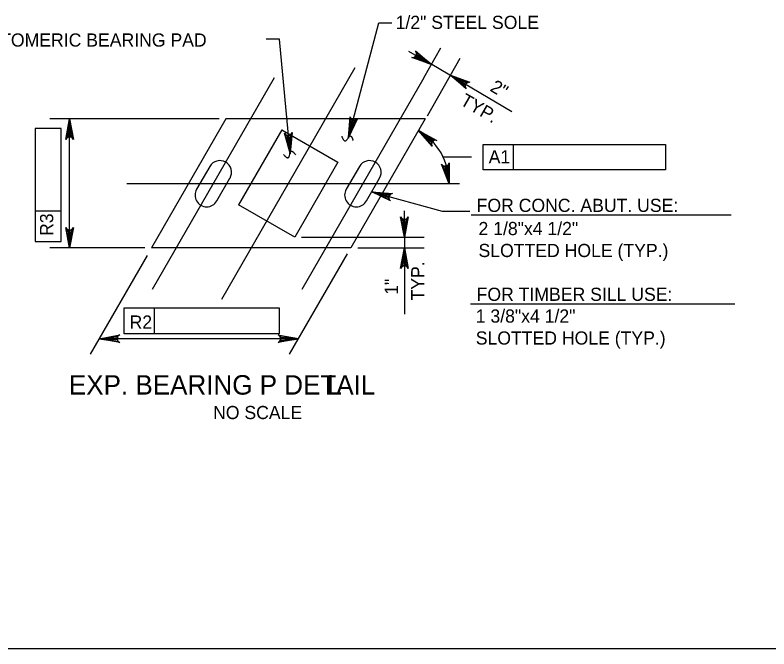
# Model space of a CAD drawing. Extents: x 638175 to 640495, y 294277 to 298435.
# Drawn here: x 639510.9 to 639682.6, y 297856.5 to 298000.9 of the extents above; entities that cross this region are included whole.
import ezdxf

# ---------------------------------------------------------------- set-up
doc = ezdxf.new("R2010")
doc.units = 0
for name, color, linetype in [('2', 7, 'Continuous'), ('3', 7, 'Continuous'), ('4', 7, 'Continuous')]:
    doc.layers.add(name, color=color, linetype=linetype)

# ---------------------------------------------------------------- blocks, each defined once
blk = doc.blocks.new('25S')
at = {"layer": '4'}
blk.add_open_spline([(-1.68325, 0.611625), (-0.867125, -1.69875), (0.901125, 1.69875), (1.58125, -0.611625)], degree=2, dxfattribs=at)

msp = doc.modelspace()

# ---------------------------------------------------------------- linework, layer by layer
at = {"layer": '2'}
msp.add_line((640102.46, 297856.46), (639316.46, 297856.46), dxfattribs=at)
at = {"layer": '3'}
for p, q in [((639588.31, 297988.85), (639557.91, 297936.05)), ((639569.92, 297986.56), (639542.15, 297938.33)), ((639604, 297986.56), (639576.22, 297938.33)), ((639558.94, 297977.22), (639542.01, 297947.83)), ((639604.29, 297977.22), (639558.94, 297977.22)), ((639604.29, 297977.22), (639587.37, 297947.83)), ((639571.64, 297974.76), (639561.8, 297957.66)), ((639571.64, 297974.76), (639584.44, 297967.39)), ((639584.44, 297967.39), (639574.59, 297950.29)), ((639555.24, 297966.38), (639552.25, 297961.18)), ((639589.32, 297966.38), (639586.32, 297961.18)), ((639556.86, 297958.52), (639559.85, 297963.73)), ((639590.93, 297958.52), (639593.92, 297963.73)), ((639574.59, 297950.29), (639561.8, 297957.66)), ((639587.37, 297947.83), (639542.01, 297947.83))]:
    msp.add_line(p, q, dxfattribs=at)
for centre, start, end in [((639557.55, 297965.05), 330.0642, 150.0642), ((639591.62, 297965.05), 330.0642, 150.0642), ((639554.55, 297959.85), 150.0642, 330.0642), ((639588.62, 297959.85), 150.0642, 330.0642)]:
    msp.add_arc(centre, 2.66, start, end, dxfattribs=at)
at = {"layer": '4'}
for p, q in [((639586.86, 297972.99), (639593.72, 297999.13)), ((639593.72, 297999.13), (639596.72, 297999.13)), ((639571.1, 297995.39), (639568.1, 297995.39)), ((639573.58, 297969.38), (639571.1, 297995.39)), ((639605.73, 297989.62), (639600.55, 297992.6)), ((639604, 297986.56), (639607.88, 297993.39)), ((639604.81, 297977.93), (639612.26, 297991.05)), ((639605.79, 297989.67), (639624.03, 297978.94)), ((639557.37, 297977.22), (639518.81, 297977.22)), ((639523.31, 297947.83), (639523.31, 297977.22)), ((639515.48, 297975.06), (639515.48, 297949.31)), ((639521.39, 297975.06), (639515.48, 297975.06)), ((639521.39, 297949.31), (639521.39, 297975.06)), ((639617.53, 297971.36), (639659.06, 297971.36)), ((639617.53, 297965.59), (639617.53, 297971.36)), ((639624.42, 297965.59), (639624.42, 297971.36)), ((639659.06, 297971.36), (639659.06, 297965.59)), ((639608.36, 297968.6), (639614.84, 297968.6)), ((639659.06, 297965.59), (639617.53, 297965.59)), ((639612.12, 297962.45), (639536.36, 297962.45)), ((639592.12, 297960.58), (639608.14, 297956.22)), ((639521.39, 297956.2), (639515.48, 297956.2)), ((639599.59, 297950.29), (639599.59, 297956.29)), ((639608.14, 297956.22), (639614.51, 297956.22)), ((639614.75, 297955.39), (639673.95, 297955.39)), ((639576.15, 297950.29), (639604.09, 297950.29)), ((639599.59, 297950.29), (639599.59, 297932.73)), ((639515.48, 297949.31), (639521.39, 297949.31)), ((639540.45, 297947.83), (639518.81, 297947.83)), ((639588.93, 297947.83), (639604.09, 297947.83)), ((639528.07, 297923.63), (639541.03, 297946.13)), ((639573.43, 297923.63), (639586.58, 297946.46)), ((639535.75, 297934.17), (639571.05, 297934.17)), ((639535.75, 297928.27), (639535.75, 297934.17)), ((639542.64, 297928.27), (639542.64, 297934.17)), ((639571.05, 297934.17), (639571.05, 297928.27)), ((639614.64, 297935.06), (639674.8, 297935.06)), ((639575.45, 297927.14), (639530.09, 297927.14)), ((639571.05, 297928.27), (639535.75, 297928.27))]:
    msp.add_line(p, q, dxfattribs=at)
for points in [[(639605.73, 297989.62), (639601.26, 297991.19), (639601.69, 297991.22), (639602.01, 297991.4), (639602.21, 297991.65), (639602.32, 297991.94), (639602.32, 297992.31), (639602.13, 297992.7), (639605.73, 297989.62), (639602.32, 297992.31), (639602.32, 297991.94), (639605.73, 297989.62), (639602.21, 297991.65), (639602.01, 297991.4), (639605.73, 297989.62), (639601.69, 297991.22)], [(639610.05, 297987.17), (639614.51, 297985.56), (639614.08, 297985.52), (639613.76, 297985.35), (639613.56, 297985.11), (639613.44, 297984.81), (639613.44, 297984.45), (639613.63, 297984.05), (639610.05, 297987.17), (639613.44, 297984.45), (639613.44, 297984.81), (639610.05, 297987.17), (639613.56, 297985.11), (639613.76, 297985.35), (639610.05, 297987.17), (639614.08, 297985.52)], [(639523.31, 297977.22), (639524.18, 297972.56), (639523.93, 297972.92), (639523.62, 297973.1), (639523.31, 297973.16), (639523, 297973.1), (639522.68, 297972.92), (639522.44, 297972.56), (639523.31, 297977.22), (639522.68, 297972.92), (639523, 297973.1), (639523.31, 297977.22), (639523.31, 297973.16), (639523.62, 297973.1), (639523.31, 297977.22), (639523.93, 297972.92)], [(639586.86, 297972.99), (639587.2, 297977.72), (639587.35, 297977.31), (639587.6, 297977.06), (639587.89, 297976.92), (639588.21, 297976.9), (639588.56, 297977), (639588.89, 297977.28), (639586.86, 297972.99), (639588.56, 297977), (639588.21, 297976.9), (639586.86, 297972.99), (639587.89, 297976.92), (639587.6, 297977.06), (639586.86, 297972.99), (639587.35, 297977.31)], [(639573.58, 297969.38), (639572.27, 297973.94), (639572.55, 297973.61), (639572.88, 297973.45), (639573.19, 297973.43), (639573.5, 297973.51), (639573.79, 297973.72), (639574.01, 297974.11), (639573.58, 297969.38), (639573.79, 297973.72), (639573.5, 297973.51), (639573.58, 297969.38), (639573.19, 297973.43), (639572.88, 297973.45), (639573.58, 297969.38), (639572.55, 297973.61)], [(639602.78, 297974.57), (639606.96, 297972.33), (639606.53, 297972.37), (639606.19, 297972.24), (639605.95, 297972.03), (639605.8, 297971.75), (639605.74, 297971.39), (639605.87, 297970.97), (639602.78, 297974.57), (639605.74, 297971.39), (639605.8, 297971.75), (639602.78, 297974.57), (639605.95, 297972.03), (639606.19, 297972.24), (639602.78, 297974.57), (639606.53, 297972.37)], [(639609.78, 297962.46), (639608.05, 297966.87), (639608.36, 297966.57), (639608.7, 297966.44), (639609.02, 297966.45), (639609.32, 297966.56), (639609.59, 297966.8), (639609.76, 297967.2), (639609.78, 297962.46), (639609.59, 297966.8), (639609.32, 297966.56), (639609.78, 297962.46), (639609.02, 297966.45), (639608.7, 297966.44), (639609.78, 297962.46), (639608.36, 297966.57)], [(639592.12, 297960.58), (639596.84, 297960.2), (639596.43, 297960.06), (639596.17, 297959.8), (639596.03, 297959.52), (639596.01, 297959.2), (639596.1, 297958.85), (639596.38, 297958.52), (639592.12, 297960.58), (639596.1, 297958.85), (639596.01, 297959.2), (639592.12, 297960.58), (639596.03, 297959.52), (639596.17, 297959.8), (639592.12, 297960.58), (639596.43, 297960.06)], [(639599.59, 297950.26), (639598.72, 297954.92), (639598.96, 297954.56), (639599.28, 297954.38), (639599.59, 297954.32), (639599.9, 297954.38), (639600.21, 297954.56), (639600.46, 297954.92), (639599.59, 297950.26), (639600.21, 297954.56), (639599.9, 297954.38), (639599.59, 297950.26), (639599.59, 297954.32), (639599.28, 297954.38), (639599.59, 297950.26), (639598.96, 297954.56)], [(639523.31, 297947.83), (639522.44, 297952.49), (639522.68, 297952.13), (639523, 297951.95), (639523.31, 297951.89), (639523.62, 297951.95), (639523.93, 297952.13), (639524.18, 297952.49), (639523.31, 297947.83), (639523.93, 297952.13), (639523.62, 297951.95), (639523.31, 297947.83), (639523.31, 297951.89), (639523, 297951.95), (639523.31, 297947.83), (639522.68, 297952.13)], [(639599.59, 297947.83), (639600.46, 297943.17), (639600.21, 297943.53), (639599.9, 297943.72), (639599.59, 297943.77), (639599.28, 297943.72), (639598.96, 297943.53), (639598.72, 297943.17), (639599.59, 297947.83), (639598.96, 297943.53), (639599.28, 297943.72), (639599.59, 297947.83), (639599.59, 297943.77), (639599.9, 297943.72), (639599.59, 297947.83), (639600.21, 297943.53)], [(639530.09, 297927.14), (639534.76, 297928.01), (639534.4, 297927.76), (639534.21, 297927.45), (639534.16, 297927.14), (639534.21, 297926.82), (639534.4, 297926.51), (639534.76, 297926.26), (639530.09, 297927.14), (639534.4, 297926.51), (639534.21, 297926.82), (639530.09, 297927.14), (639534.16, 297927.14), (639534.21, 297927.45), (639530.09, 297927.14), (639534.4, 297927.76)], [(639575.45, 297927.14), (639570.79, 297926.26), (639571.15, 297926.51), (639571.34, 297926.82), (639571.39, 297927.14), (639571.34, 297927.45), (639571.15, 297927.76), (639570.79, 297928.01), (639575.45, 297927.14), (639571.15, 297927.76), (639571.34, 297927.45), (639575.45, 297927.14), (639571.39, 297927.14), (639571.34, 297926.82), (639575.45, 297927.14), (639571.15, 297926.51)]]:
    msp.add_lwpolyline(points, dxfattribs=at)
for points in [[(639603.4, 297991.54), (639602.9, 297990.67), (639605.75, 297989.61)], [(639612.86, 297986.09), (639612.37, 297985.22), (639610.02, 297987.15)], [(639523.81, 297974.22), (639522.81, 297974.22), (639523.31, 297977.22)], [(639588.07, 297975.62), (639587.1, 297975.87), (639586.82, 297972.84)], [(639573.81, 297972.27), (639572.81, 297972.18), (639573.59, 297969.24)], [(639595.39, 297960.21), (639595.13, 297959.24), (639592.37, 297960.52)], [(639600.09, 297953.29), (639599.09, 297953.29), (639599.59, 297950.29)], [(639523.81, 297950.83), (639522.81, 297950.83), (639523.31, 297947.83)], [(639600.09, 297944.83), (639599.09, 297944.83), (639599.59, 297947.83)], [(639533.09, 297927.64), (639533.09, 297926.64), (639530.09, 297927.14)], [(639572.45, 297927.64), (639572.45, 297926.64), (639575.45, 297927.14)]]:
    msp.add_lwpolyline(points, close=True, dxfattribs=at)
msp.add_arc((639595.79, 297962.45), 14, 359.9962, 60.0642, dxfattribs=at)

# ---------------------------------------------------------------- block references
at = {"layer": '4', "xscale": 0.7874015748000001, "yscale": 0.7874015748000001}
msp.add_blockref('25S', (639586.64, 297972.77), dxfattribs=at)
at = {"layer": '4', "xscale": 0.7874015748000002, "yscale": 0.7874015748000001, "rotation": 19.234247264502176}
msp.add_blockref('25S', (639573.44, 297969.11), dxfattribs=at)

# ---------------------------------------------------------------- texts
at = {"layer": '4'}
for s, height, p in [('1/2" STEEL SOLE  ', 3, (639597.57, 297997.71)), ('ELASTOMERIC BEARING PAD', 3, (639497.25, 297993.69)), ('A1', 3, (639618.76, 297967.08)), ('FOR CONC. ABUT. USE:', 3, (639616.02, 297956.02)), ('2 1/8"x4 1/2"', 3, (639616.45, 297950.74)), ('SLOTTED HOLE (TYP.)', 3, (639616.45, 297945.74)), ('FOR TIMBER SILL USE:', 3, (639616.02, 297935.76)), ('R2', 3, (639536.98, 297929.43)), ('1 3/8"x4 1/2"', 3, (639615.82, 297930.8)), ('SLOTTED HOLE (TYP.)', 3, (639615.82, 297925.8)), ('EXP. BEARING P DETAIL', 4.4292, (639523.17, 297914.4)), ('L', 4.43, (639582, 297914.42)), ('NO SCALE', 3, (639556, 297908.82))]:
    msp.add_text(s, height=height, dxfattribs=at).set_placement(p)
for s, rotation, p in [('2"', 329.53, (639618.87, 297983.72)), ('TYP.', 330.0642, (639612.04, 297980.58)), ('R3', 90, (639519.59, 297950.56)), ('TYP.', 90, (639604.11, 297935.84)), ('1"', 90, (639598.1, 297937.14))]:
    msp.add_text(s, height=3, rotation=rotation, dxfattribs=at).set_placement(p)

doc.saveas('drawing.dxf')
